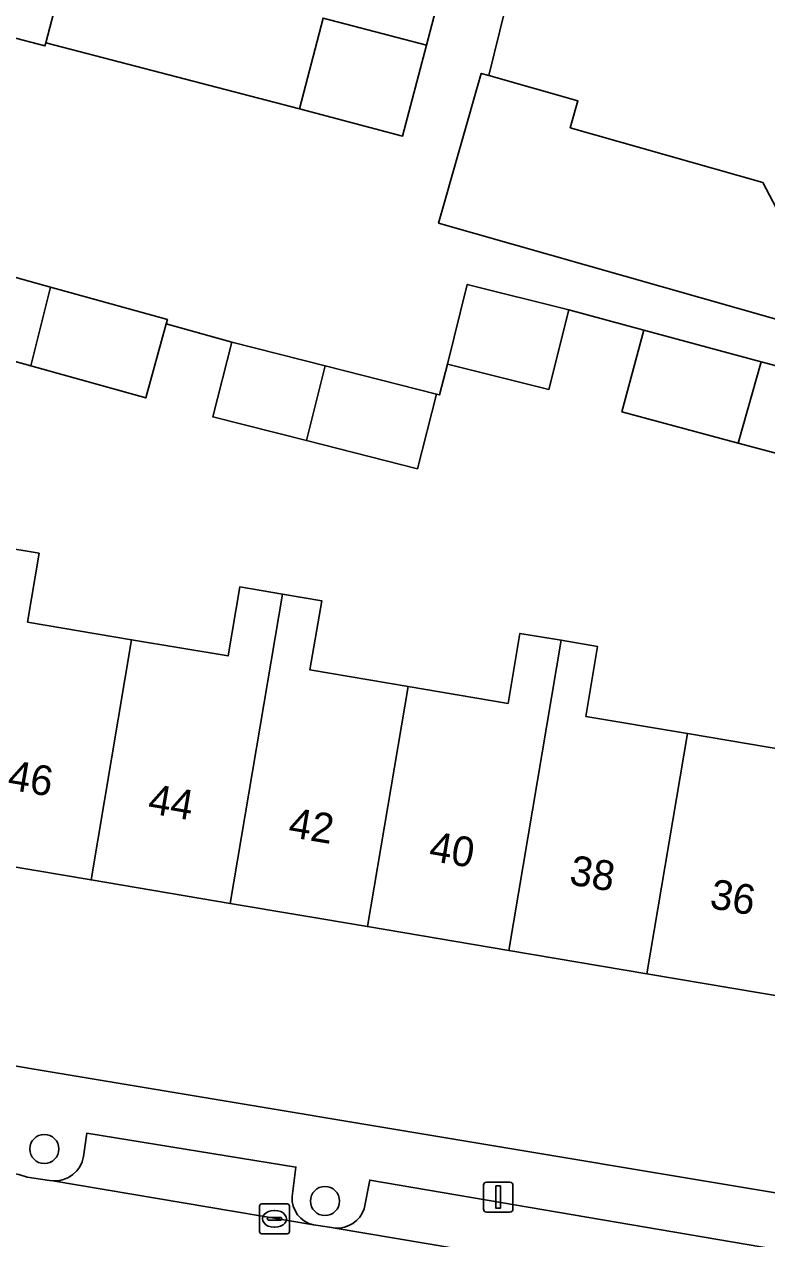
# Model space of a CAD drawing. Extents: x 163683 to 164494, y 382709 to 383872.
# Drawn here: x 163888.79 to 163913.7, y 383135.79 to 383176.51 of the extents above; entities that cross this region are included whole.
import ezdxf

# ---------------------------------------------------------------- set-up
doc = ezdxf.new("R2010")
doc.units = 0
for name, color, linetype in [('IMGEO_Boom', 7, 'Continuous'), ('IMGEO_Erf', 7, 'Continuous'), ('IMGEO_Kolk', 7, 'Continuous'), ('IMGEO_Lichtmast', 7, 'Continuous'), ('IMGEO_Pand', 7, 'Continuous'), ('IMGEO_Pand_nummerreeks', 7, 'Continuous'), ('IMGEO_Parkeervlak_open', 7, 'Continuous'), ('IMGEO_Rijbaan_lokaal_open', 7, 'Continuous'), ('IMGEO_Voetpad_open', 7, 'Continuous')]:
    doc.layers.add(name, color=color, linetype=linetype)

msp = doc.modelspace()

# ---------------------------------------------------------------- linework, layer by layer
at = {"layer": 'IMGEO_Boom'}
for centre in [(163889.458, 383138.8), (163898.878, 383137.055)]:
    msp.add_circle(centre, 0.489, dxfattribs=at)
at = {"layer": 'IMGEO_Erf'}
for points in [[(163914.839, 383203.242), (163911.698, 383204.076), (163911.6, 383204.102), (163910.742, 383201.069), (163913.166, 383200.506), (163911.89, 383195.013), (163911.203, 383192.054), (163908.847, 383192.602), (163907.841, 383188.913), (163911.127, 383188.109), (163909.994, 383183.48), (163908.763, 383178.448), (163905.468, 383179.254), (163904.378, 383174.794), (163907.367, 383173.943), (163907.111, 383173.044), (163913.572, 383171.205), (163914.351, 383169.725)], [(163890.287, 383178.899), (163889.505, 383175.893), (163898.018, 383173.677), (163898.815, 383176.72), (163902.281, 383175.811), (163903.698, 383181.2)], [(163916.022, 383161.597), (163912.747, 383162.473), (163908.843, 383163.518), (163909.574, 383166.254), (163907.058, 383166.944), (163906.393, 383164.27), (163902.986, 383165.117), (163902.724, 383164.086), (163902.617, 383164.113), (163901.981, 383161.609), (163898.259, 383162.554), (163895.112, 383163.352), (163895.748, 383165.856), (163893.549, 383166.466), (163892.863, 383163.988), (163889.001, 383165.056), (163885.92, 383165.908)], [(163874.5, 383143.915), (163922.513, 383135.909), (163926.188, 383162.044)], [(163887.923, 383159.005), (163889.283, 383158.776), (163888.894, 383156.468), (163892.388, 383155.878), (163895.625, 383155.332), (163896.016, 383157.649), (163897.454, 383157.407), (163898.767, 383157.185), (163898.375, 383154.863), (163901.665, 383154.308), (163905.023, 383153.742), (163905.419, 383156.091), (163906.8, 383155.858), (163908.024, 383155.652), (163907.628, 383153.308), (163911.045, 383152.731), (163914.415, 383152.162)], [(163914.459, 383143.868), (163909.684, 383144.673), (163905.043, 383145.457), (163900.304, 383146.256), (163895.701, 383147.033), (163891.027, 383147.822), (163886.172, 383148.641)]]:
    msp.add_lwpolyline(points, dxfattribs=at)
at = {"layer": 'IMGEO_Kolk'}
for p, q in [((163896.684, 383136.032), (163896.684, 383136.884)), ((163896.759, 383136.958), (163897.611, 383136.958)), ((163897.685, 383136.884), (163897.685, 383136.032)), ((163896.943, 383136.452), (163896.943, 383136.464)), ((163896.986, 383136.501), (163897.384, 383136.501)), ((163897.172, 383136.738), (163897.197, 383136.738)), ((163897.427, 383136.464), (163897.427, 383136.452)), ((163897.381, 383136.415), (163896.983, 383136.415)), ((163897.195, 383136.178), (163897.17, 383136.178)), ((163897.611, 383135.958), (163896.759, 383135.958))]:
    msp.add_line(p, q, dxfattribs=at)
for points in [[(163896.684, 383136.032), (163896.684, 383136.884)], [(163896.759, 383136.958), (163897.611, 383136.958)], [(163897.685, 383136.884), (163897.685, 383136.032)], [(163897.611, 383135.958), (163896.759, 383135.958)]]:
    msp.add_lwpolyline(points, dxfattribs=at)
for centre, radius, start, end in [((163896.761, 383136.882), 0.0765, 91.552, 178.448), ((163896.761, 383136.882), 0.0765, 91.552, 178.448), ((163897.609, 383136.882), 0.0765, 1.552, 88.448), ((163897.609, 383136.882), 0.0765, 1.552, 88.448), ((163896.983, 383136.461), 0.0403, 85.8775, 175.7526), ((163897.388, 383136.463), 0.0386, 1.7309, 96.639), ((163896.98, 383136.451), 0.0366, 178.938, 274.7102), ((163897.384, 383136.458), 0.043, 264.8664, 352.4533), ((163896.761, 383136.034), 0.0765, 181.552, 268.448), ((163896.761, 383136.034), 0.0765, 181.552, 268.448), ((163897.609, 383136.034), 0.0765, 271.552, 358.448), ((163897.609, 383136.034), 0.0765, 271.552, 358.448)]:
    msp.add_arc(centre, radius, start, end, dxfattribs=at)
for centre, major_axis, ratio, start_param, end_param in [((163897.171, 383136.458), (-0.387, 0.002), 0.722429, 4.712389, 7.853982), ((163897.196, 383136.458), (-0.39, 0.002), 0.717154, 1.570796, 4.712389)]:
    msp.add_ellipse(centre, major_axis=major_axis, ratio=ratio, start_param=start_param, end_param=end_param, dxfattribs=at)
at = {"layer": 'IMGEO_Lichtmast'}
for p, q in [((163904.296, 383137.685), (163905.086, 383137.685)), ((163905.086, 383137.685), (163904.296, 383137.685)), ((163904.196, 383136.785), (163904.196, 383137.585)), ((163904.196, 383137.585), (163904.196, 383136.785)), ((163905.186, 383137.585), (163905.186, 383136.785)), ((163905.186, 383136.785), (163905.186, 383137.585)), ((163905.086, 383136.685), (163904.296, 383136.685)), ((163904.296, 383136.685), (163905.086, 383136.685))]:
    msp.add_line(p, q, dxfattribs=at)
msp.add_lwpolyline([(163904.616, 383137.56), (163904.766, 383137.56), (163904.766, 383136.81), (163904.616, 383136.81), (163904.616, 383137.56)], dxfattribs=at)
for centre, start, end in [((163904.296, 383137.585), 90, 180), ((163904.296, 383137.585), 90, 180), ((163905.086, 383137.585), 0, 90), ((163905.086, 383137.585), 360, 90), ((163904.296, 383136.785), 180, 270), ((163904.296, 383136.785), 180, 270), ((163905.086, 383136.785), 270, 0), ((163905.086, 383136.785), 270, 0)]:
    msp.add_arc(centre, 0.1, start, end, dxfattribs=at)
at = {"layer": 'IMGEO_Pand'}
for points in [[(163890.287, 383178.899), (163891.809, 383178.503), (163892.49, 383181.12), (163883.716, 383183.404), (163882.227, 383177.676), (163887.067, 383176.418), (163889.478, 383175.791), (163889.505, 383175.893)], [(163898.815, 383176.72), (163898.018, 383173.677), (163901.483, 383172.768), (163902.281, 383175.811)], [(163926.251, 383173.382), (163925.478, 383173.585), (163925.098, 383173.673), (163917.285, 383175.49), (163917.247, 383175.343), (163915.71, 383169.372), (163914.351, 383169.725), (163913.572, 383171.205), (163907.111, 383173.044), (163907.367, 383173.943), (163904.378, 383174.794), (163904.12, 383174.867), (163902.693, 383169.851), (163916.418, 383165.944), (163920.335, 383164.829), (163920.397, 383165.067), (163921.07, 383167.659), (163924.721, 383166.719), (163924.805, 383167.038), (163924.602, 383167.091), (163925.25, 383169.566), (163925.454, 383169.513), (163925.538, 383169.832), (163925.335, 383169.886)], [(163889.001, 383165.056), (163889.667, 383167.701), (163886.647, 383168.537), (163885.92, 383165.908)], [(163893.549, 383166.466), (163893.59, 383166.616), (163889.667, 383167.701), (163889.001, 383165.056), (163892.863, 383163.988)], [(163903.65, 383167.791), (163902.986, 383165.117), (163906.393, 383164.27), (163907.058, 383166.944)], [(163913.522, 383165.197), (163909.574, 383166.254), (163908.843, 383163.518), (163912.747, 383162.473)], [(163898.888, 383165.059), (163895.748, 383165.856), (163895.112, 383163.352), (163898.259, 383162.554)], [(163898.888, 383165.059), (163898.259, 383162.554), (163901.981, 383161.609), (163902.617, 383164.113)], [(163913.522, 383165.197), (163912.747, 383162.473), (163916.022, 383161.597), (163916.754, 383164.333)], [(163886.172, 383148.641), (163891.027, 383147.822), (163892.388, 383155.878), (163888.894, 383156.468), (163889.283, 383158.776), (163887.923, 383159.005)], [(163892.388, 383155.878), (163891.027, 383147.822), (163895.701, 383147.033), (163897.454, 383157.407), (163896.016, 383157.649), (163895.625, 383155.332)], [(163901.665, 383154.308), (163898.375, 383154.863), (163898.767, 383157.185), (163897.454, 383157.407), (163895.701, 383147.033), (163900.304, 383146.256)], [(163905.043, 383145.457), (163906.8, 383155.858), (163905.419, 383156.091), (163905.023, 383153.742), (163901.665, 383154.308), (163900.304, 383146.256)], [(163905.043, 383145.457), (163909.684, 383144.673), (163911.045, 383152.731), (163907.628, 383153.308), (163908.024, 383155.652), (163906.8, 383155.858)], [(163916.211, 383154.236), (163914.805, 383154.473), (163914.415, 383152.162), (163911.045, 383152.731), (163909.684, 383144.673), (163914.459, 383143.868)]]:
    msp.add_lwpolyline(points, close=True, dxfattribs=at)
at = {"layer": 'IMGEO_Parkeervlak_open'}
for points in [[(163897.779, 383137.208), (163897.9, 383138.194), (163890.884, 383139.329), (163890.778, 383138.549)], [(163889.745, 383137.73), (163898.496, 383136.254)], [(163916.029, 383133.804), (163915.213, 383135.032), (163914.485, 383135.356), (163900.381, 383137.755), (163900.195, 383136.798)], [(163899.215, 383136.145), (163917.406, 383133.082)]]:
    msp.add_lwpolyline(points, dxfattribs=at)
for centre, radius, start, end in [((163889.808, 383138.712), 0.984, 266.3519, 350.4654), ((163898.681, 383137.14), 0.905, 175.6745, 258.1806), ((163899.284, 383137.104), 0.961, 265.8942, 341.4589)]:
    msp.add_arc(centre, radius, start, end, dxfattribs=at)
at = {"layer": 'IMGEO_Rijbaan_lokaal_open'}
msp.add_lwpolyline([(163889.745, 383137.73), (163889.628, 383137.745), (163888.886, 383137.859), (163888.602, 383137.942), (163880.674, 383139.271), (163880.375, 383139.278), (163877.007, 383139.863), (163876.248, 383135.07), (163916.555, 383128.311), (163917.853, 383128.07), (163918.65, 383132.866), (163917.406, 383133.082), (163899.215, 383136.145), (163899.032, 383136.176), (163898.496, 383136.254)], close=True, dxfattribs=at)
at = {"layer": 'IMGEO_Voetpad_open'}
for points in [[(163903.698, 383181.2), (163902.281, 383175.811), (163901.483, 383172.768), (163898.018, 383173.677), (163889.505, 383175.893), (163889.478, 383175.791), (163887.067, 383176.418), (163882.227, 383177.676)], [(163916.418, 383165.944), (163902.693, 383169.851), (163904.12, 383174.867), (163904.378, 383174.794), (163905.468, 383179.254)], [(163879.499, 383178.388), (163878.767, 383175.585), (163878.083, 383172.962), (163877.628, 383170.984), (163880.421, 383170.341), (163884.338, 383169.322), (163884.293, 383169.149), (163886.647, 383168.537), (163889.667, 383167.701), (163893.59, 383166.616), (163893.549, 383166.466), (163895.748, 383165.856), (163898.888, 383165.059), (163902.617, 383164.113), (163902.724, 383164.086), (163902.986, 383165.117), (163903.65, 383167.791), (163907.058, 383166.944), (163909.574, 383166.254), (163913.522, 383165.197), (163916.754, 383164.333)], [(163917.406, 383133.082), (163918.65, 383132.866), (163921.142, 383132.414), (163922.513, 383135.909), (163874.5, 383143.915)], [(163890.778, 383138.549), (163890.884, 383139.329), (163897.9, 383138.194), (163897.779, 383137.208)], [(163888.602, 383137.942), (163888.886, 383137.859), (163889.628, 383137.745), (163889.745, 383137.73)], [(163900.195, 383136.798), (163900.381, 383137.755), (163914.485, 383135.356), (163915.213, 383135.032), (163916.029, 383133.804)], [(163898.496, 383136.254), (163899.032, 383136.176), (163899.215, 383136.145)]]:
    msp.add_lwpolyline(points, dxfattribs=at)
for centre, radius, start, end in [((163889.808, 383138.712), 0.984, 266.3519, 350.4654), ((163898.681, 383137.14), 0.905, 175.6745, 258.1806), ((163899.284, 383137.104), 0.961, 265.8942, 341.4589)]:
    msp.add_arc(centre, radius, start, end, dxfattribs=at)

# ---------------------------------------------------------------- texts
at = {"layer": 'IMGEO_Pand_nummerreeks'}
for s, p in [('46', (163888.188, 383150.864)), ('44', (163892.901, 383150.067)), ('42', (163897.612, 383149.272)), ('40', (163902.33, 383148.474)), ('38', (163907.044, 383147.678)), ('36', (163911.756, 383146.881))]:
    msp.add_text(s, height=1, rotation=350.4089, dxfattribs=at).set_placement(p)

doc.saveas('drawing.dxf')
